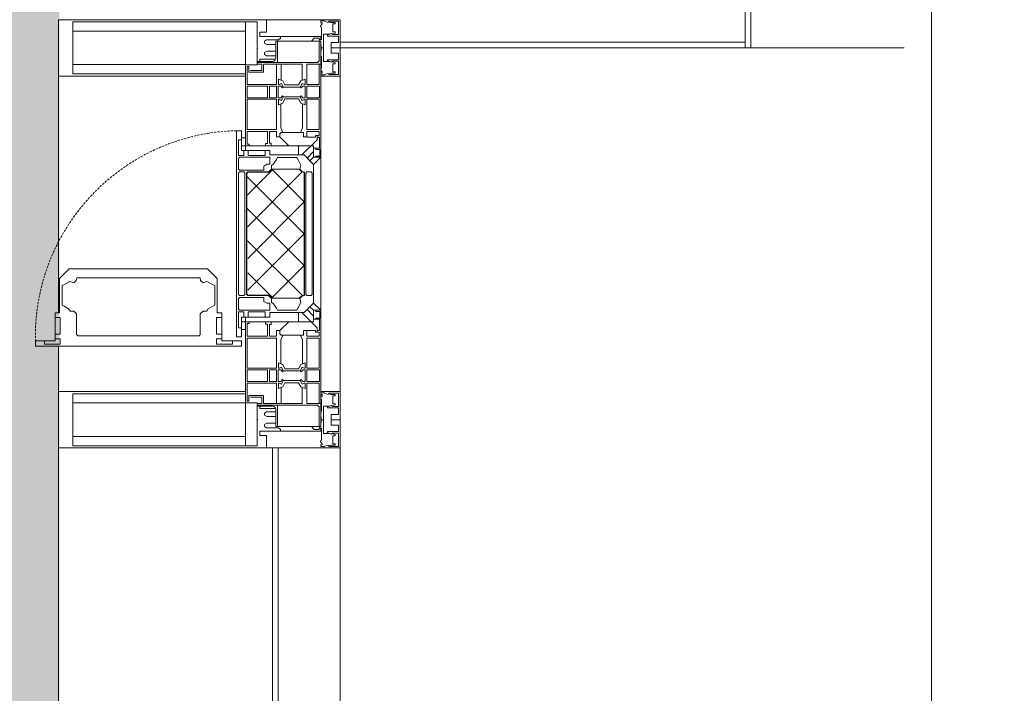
# Model space of a CAD drawing. Header units: millimetres. Extents: x -542966 to 178656, y -69521 to 267189.
# Tile 284 of 388: x -154837 to -153963, y 235089 to 235686. Entities that reach past the tile are written whole.
import ezdxf
from ezdxf import colors
from ezdxf.entities.mleader import LeaderData, LeaderLine
from ezdxf.math import Vec2, Vec3

# ---------------------------------------------------------------- set-up
doc = ezdxf.new("R2010")
doc.units = ezdxf.units.MM
doc.linetypes.add('-D1-02х01', pattern=[3, 2, -1])
doc.linetypes.add('DASHDOT', pattern=[25.4, 12.7, -6.35, 0, -6.35])
for name, color, linetype, lineweight in [('_0', 7, 'Continuous', 13), ('A-COLS', 7, 'Continuous', 5), ('A-DETL-GENF', 7, 'Continuous', 5), ('A-GLAZ', 7, 'Continuous', 5), ('A-GLAZ-CURT', 8, 'Continuous', 5), ('A-GLAZ-CWMG', 8, 'Continuous', 5), ('dim_pot', 183, 'Continuous', 9), ('dim_razv', 93, 'DASHDOT', 9), ('Ограждение', 7, 'Continuous', 5), ('Поручни', 7, 'Continuous', 5)]:
    doc.layers.add(name, color=color, linetype=linetype, lineweight=lineweight)
doc.styles.add('In tre', font='isocpeur.ttf', dxfattribs={"width": 0.8, "oblique": 10})

# ---------------------------------------------------------------- blocks, each defined once
blk = doc.blocks.new('System Panel - A_PAN_Glass-4766046-50_AS_M_L19')
at = {"layer": 'A-GLAZ-CURT'}
for p, q in [((760, 0), (-760, 0)), ((-760, 0), (-760, -55)), ((-760, -55), (760, -55))]:
    blk.add_line(p, q, dxfattribs=at)
blk = doc.blocks.new('Rectangular Mullion - 50Wx250H-2623690-50_AS_M_L19')
at = {"layer": 'A-DETL-GENF'}
for p, q in [((-25, 84), (-25, 250)), ((-25, 250), (0, 250)), ((25, 250), (0, 250)), ((25, 65.25), (25, 250)), ((-23, 237.3), (0, 237.3)), ((-23, 237.3), (-23, 84)), ((-14.9, 83.95), (-14.9, 237.3)), ((23, 237.3), (0, 237.3)), ((14.9, 83.95), (14.9, 237.3)), ((23, 237.3), (23, 73.55)), ((0, 83.95), (-15, 83.95)), ((0, 83.95), (23, 83.95)), ((-0.5, 73.55), (-15, 73.55)), ((-10, 71.25), (-12, 71.25)), ((-10, 57.41), (-10, 71.25)), ((0.5, 73.55), (23, 73.55)), ((10, 71.25), (14, 71.25)), ((10, 53), (10, 71.25)), ((14, 71.25), (14, 65.25)), ((-7.04, 65.22), (-5.87, 67.25)), ((-7.04, 65.22), (-7.04, 57)), ((-4.13, 67.25), (-5.87, 67.25)), ((-4.13, 67.25), (-2.92, 65.06)), ((-2.92, 65.06), (-2.92, 57)), ((4.13, 67.25), (2.92, 65.06)), ((2.92, 65.06), (2.92, 57)), ((4.13, 67.25), (5.87, 67.25)), ((7.04, 65.22), (5.87, 67.25)), ((7.04, 65.22), (7.04, 54.66)), ((14, 65.25), (25, 65.25)), ((8.7, 53), (7.04, 54.66)), ((8.7, 53), (10, 53)), ((10, 53), (10, 17)), ((8.5, 22.99), (6, 25.49)), ((6, 18), (7.38, 18)), ((7.38, 18), (7.38, 16.6)), ((7.5, 18.46), (8.5, 18.46)), ((7.5, 17), (7.5, 18.46)), ((8.5, 18.46), (8.5, 22.99)), ((18.37, 16.6), (19, 17.65)), ((19, 17.65), (21.33, 16.02)), ((-23.85, 14.57), (-25, 14.23)), ((-25, 0), (-25, 14.23)), ((-23.85, 17), (-23.85, 14.57)), ((-22.52, 10.58), (-23.85, 14.57)), ((-22.52, 10.58), (-23.7, 9.89)), ((-23.7, 1.3), (-23.7, 9.89)), ((-23.23, 10.16), (-22.5, 7.97)), ((-22.32, 17), (-22.32, 16.02)), ((-22.32, 16.02), (-21.33, 16.02)), ((-19.92, 17), (-21.33, 16.02)), ((-7.38, 16.6), (-18.37, 16.6)), ((-12.7, 7.62), (-11.34, 11.4)), ((-12.2, 9.01), (-12.2, 14.8)), ((-12.2, 14.8), (0, 14.8)), ((-10.5, 11.23), (-11.26, 11.4)), ((-10.5, 1.5), (-10.5, 11.23)), ((-2.63, 16.83), (0, 16.83)), ((2.63, 16.83), (0, 16.83)), ((0, 14.8), (0, 16.83)), ((0, 14.8), (0, 16.83)), ((12.2, 14.8), (0, 14.8)), ((7.38, 16.6), (18.37, 16.6)), ((10, 17), (7.5, 17)), ((10.5, 11.23), (11.26, 11.4)), ((10.5, 1.5), (10.5, 11.23)), ((12.7, 7.62), (11.34, 11.4)), ((12.2, 9.01), (12.2, 14.8)), ((22.32, 16.02), (21.33, 16.02)), ((22.32, 17), (22.32, 16.02)), ((22.32, 17), (23.85, 17)), ((23.23, 10.16), (22.5, 7.97)), ((22.52, 10.58), (23.85, 14.57)), ((22.52, 10.58), (23.7, 9.89)), ((23.7, 1.3), (23.7, 9.89)), ((23.85, 17), (23.85, 14.57)), ((23.85, 14.57), (25, 14.23)), ((25, 0), (25, 14.23)), ((-23.7, 1.3), (-11.8, 1.3)), ((-22.5, 7.97), (-22.5, 4.5)), ((-21.3, 4.5), (-22.5, 4.5)), ((-21.3, 4.5), (-21.3, 6.5)), ((-21.3, 6.5), (-14.2, 6.5)), ((-14.2, 6.5), (-14.2, 4.5)), ((-13.17, 4.5), (-14.2, 4.5)), ((-13.17, 4.5), (-12.2, 7.21)), ((-12.7, 7.62), (-11.8, 6.89)), ((-11.8, 1.3), (-11.8, 6.89)), ((-4.8, 1.5), (-10.5, 1.5)), ((0, 8), (-4.8, 8)), ((-4.8, 1.5), (-4.8, 8)), ((0, 0), (0, 8)), ((0, 8), (4.8, 8)), ((0, 0), (0, 8)), ((4.8, 1.5), (4.8, 8)), ((4.8, 1.5), (10.5, 1.5)), ((12.7, 7.62), (11.8, 6.89)), ((11.8, 1.3), (11.8, 6.89)), ((23.7, 1.3), (11.8, 1.3)), ((13.17, 4.5), (12.2, 7.21)), ((13.17, 4.5), (14.2, 4.5)), ((21.3, 6.5), (14.2, 6.5)), ((14.2, 6.5), (14.2, 4.5)), ((21.3, 4.5), (21.3, 6.5)), ((21.3, 4.5), (22.5, 4.5)), ((22.5, 7.97), (22.5, 4.5)), ((-25, 0), (0, 0)), ((25, 0), (0, 0))]:
    blk.add_line(p, q, dxfattribs=at)
for centre, start, end in [((-0.5, 73.05), 360, 90), ((0.5, 73.05), 90, 180)]:
    blk.add_arc(centre, 0.5, start, end, dxfattribs=at)
blk = doc.blocks.new('Rectangular Mullion - R_StandardFrame_50Wx250H-4664070-50_AS_M_L19')
at = {"layer": 'A-GLAZ-CWMG', "lineweight": 9}
for p, q in [((-25, 84), (-25, 250)), ((-25, 250), (25, 250)), ((25, 250), (25, 0)), ((-25, 0), (-25, 17)), ((25, 0), (-25, 0))]:
    blk.add_line(p, q, dxfattribs=at)
blk = doc.blocks.new('A_PAN_Створка - 383мм-V32-50_AS_M_L19')
at = {"layer": 'A-GLAZ-CURT'}
h = blk.add_hatch(dxfattribs=at)
h.set_pattern_fill('FP_35', color=256, style=0, pattern_type=2)
h.set_pattern_definition([(135, (10110, -37700), (-14.142136, -14.142136), []), (225, (10110, -37700), (14.142136, -14.142136), [])])
h.paths.add_polyline_path([(57.23, -60.77), (57.23, -36.35), (54.95, -34.06), (54.55, -31.8), (-54.55, -31.8), (-54.95, -34.06), (-57.23, -36.35), (-57.23, -60.77), (-54.58, -63.42), (-53.65, -82.7), (54.58, -81.76), (54.58, -63.42)])
at = {"layer": 'A-DETL-GENF'}
for p, q in [((-69.95, -32.05), (-61.4, -23.5)), ((61.4, -23.5), (-61.4, -23.5)), ((-54.88, -25.81), (-53.88, -24.81)), ((-54.88, -29.55), (-54.88, -25.81)), ((-53.88, -24.81), (53.88, -24.81)), ((54.88, -25.81), (53.88, -24.81)), ((54.88, -29.55), (54.88, -25.81)), ((69.95, -32.05), (61.4, -23.5)), ((-69.95, -62.5), (-69.95, -32.05)), ((-65.69, -37.35), (-60.78, -34.74)), ((-60.78, -34.74), (-57.31, -35.87)), ((-55.2, -33.76), (-57.31, -35.87)), ((-54.95, -34.06), (-57.23, -36.35)), ((-55.2, -33.76), (-54.8, -31.5)), ((-54.55, -31.8), (-54.95, -34.06)), ((-53.88, -30.55), (-54.88, -29.55)), ((0, -31.5), (-54.8, -31.5)), ((54.55, -31.8), (-54.55, -31.8)), ((53.88, -30.55), (-53.88, -30.55)), ((0, -31.5), (54.8, -31.5)), ((53.88, -30.55), (54.88, -29.55)), ((54.95, -34.06), (54.55, -31.8)), ((55.2, -33.76), (54.8, -31.5)), ((57.23, -36.35), (54.95, -34.06)), ((55.2, -33.76), (57.31, -35.87)), ((60.78, -34.74), (57.31, -35.87)), ((65.69, -37.35), (60.78, -34.74)), ((69.95, -62.5), (69.95, -32.05)), ((-67.75, -38.31), (-65.69, -37.35)), ((-67.75, -55.69), (-67.75, -38.31)), ((-57.23, -36.35), (-57.23, -60.77)), ((57.23, -60.77), (57.23, -36.35)), ((67.75, -38.31), (65.69, -37.35)), ((67.75, -55.69), (67.75, -38.31)), ((-65.98, -56.51), (-67.75, -55.69)), ((-65.98, -56.51), (-62, -59.1)), ((-62, -59.1), (-60.68, -60.98)), ((-60.68, -60.98), (-57.45, -60.98)), ((-57.45, -60.98), (-54.88, -63.54)), ((-57.23, -60.77), (-54.58, -63.42)), ((54.58, -63.42), (57.23, -60.77)), ((57.45, -60.98), (54.88, -63.54)), ((60.68, -60.98), (57.45, -60.98)), ((62, -59.1), (60.68, -60.98)), ((65.98, -56.51), (62, -59.1)), ((65.98, -56.51), (67.75, -55.69)), ((-73.93, -62.5), (-69.95, -62.5)), ((-73.93, -87.5), (-73.93, -62.5)), ((-69.36, -66.53), (-73.93, -66.53)), ((-69.36, -81.5), (-69.36, -66.53)), ((-61.67, -62.49), (-67.89, -62.49)), ((-67.89, -62.49), (-67.89, -89.29)), ((-61.67, -64.91), (-61.67, -62.49)), ((-60.11, -67.72), (-61.67, -64.91)), ((-56.4, -67.72), (-60.11, -67.72)), ((-56.4, -89.36), (-56.4, -67.72)), ((-54.88, -63.54), (-54.88, -81.89)), ((-54.58, -63.42), (-54.58, -81.76)), ((54.58, -81.76), (54.58, -63.42)), ((54.88, -63.54), (54.88, -81.89)), ((56.4, -67.72), (60.11, -67.72)), ((56.4, -89.36), (56.4, -67.72)), ((60.11, -67.72), (61.67, -64.91)), ((61.67, -62.49), (67.89, -62.49)), ((61.67, -64.91), (61.67, -62.49)), ((67.89, -62.49), (67.89, -89.29)), ((69.36, -66.53), (73.93, -66.53)), ((69.36, -81.5), (69.36, -66.53)), ((73.93, -62.5), (69.95, -62.5)), ((73.93, -87.5), (73.93, -62.5)), ((-73.93, -81.5), (-69.36, -81.5)), ((-69.36, -85.51), (-73.93, -85.51)), ((-69.36, -90.31), (-69.36, -85.51)), ((-54.88, -81.89), (-53.77, -83)), ((-54.88, -85.56), (-53.88, -84.56)), ((-54.88, -89.3), (-54.88, -85.56)), ((-54.58, -81.76), (-53.65, -82.7)), ((-53.88, -84.56), (53.88, -84.56)), ((53.77, -83), (-53.77, -83)), ((-53.65, -82.7), (53.65, -82.7)), ((53.65, -82.7), (54.58, -81.76)), ((54.88, -81.89), (53.77, -83)), ((54.88, -85.56), (53.88, -84.56)), ((54.88, -89.3), (54.88, -85.56)), ((73.93, -81.5), (69.36, -81.5)), ((69.36, -85.51), (73.93, -85.51)), ((69.36, -90.31), (69.36, -85.51)), ((-91.5, -87.5), (-73.93, -87.5)), ((-91.5, -92), (-91.5, -87.5)), ((-91.5, -92), (91.5, -92)), ((-83.35, -90.31), (-83.35, -87.5)), ((-83.35, -90.31), (-69.36, -90.31)), ((-67.89, -89.29), (-66.87, -90.31)), ((-66.87, -90.31), (-57.35, -90.31)), ((-57.35, -90.31), (-56.4, -89.36)), ((-53.88, -90.3), (-54.88, -89.3)), ((53.88, -90.3), (-53.88, -90.3)), ((53.88, -90.3), (54.88, -89.3)), ((57.35, -90.31), (56.4, -89.36)), ((66.87, -90.31), (57.35, -90.31)), ((67.89, -89.29), (66.87, -90.31)), ((83.35, -90.31), (69.36, -90.31)), ((91.5, -87.5), (73.93, -87.5)), ((83.35, -90.31), (83.35, -87.5)), ((91.5, -92), (91.5, -87.5))]:
    blk.add_line(p, q, dxfattribs=at)
at = {"layer": 'A-DETL-GENF', "color": 9, "true_color": 0xc8c8c8}
for p, q in [((95.1, -87.5), (95.1, -105.07)), ((99.6, -87.5), (95.1, -87.5)), ((97.91, -95.65), (95.1, -95.65)), ((97.91, -95.65), (97.91, -109.64)), ((99.6, -270.5), (99.6, -87.5)), ((39.65, -109.05), (31.1, -117.6)), ((70.1, -109.05), (39.65, -109.05)), ((44.95, -113.31), (42.34, -118.22)), ((45.91, -111.25), (44.95, -113.31)), ((63.29, -111.25), (45.91, -111.25)), ((64.11, -113.02), (63.29, -111.25)), ((64.11, -113.02), (66.7, -117)), ((70.1, -105.07), (70.1, -109.05)), ((95.1, -105.07), (70.1, -105.07)), ((74.13, -109.64), (74.13, -105.07)), ((89.1, -109.64), (74.13, -109.64)), ((89.1, -105.07), (89.1, -109.64)), ((93.11, -109.64), (93.11, -105.07)), ((97.91, -109.64), (93.11, -109.64)), ((31.1, -117.6), (31.1, -240.4)), ((41.36, -123.8), (43.47, -121.69)), ((42.34, -118.22), (43.47, -121.69)), ((66.7, -117), (68.58, -118.32)), ((68.58, -118.32), (68.58, -121.55)), ((68.58, -121.55), (71.14, -124.12)), ((41.36, -123.8), (39.1, -124.2)), ((39.1, -179), (39.1, -124.2)), ((71.14, -124.12), (89.49, -124.12)), ((89.49, -124.12), (90.6, -125.23)), ((90.6, -125.23), (90.6, -232.77)), ((39.1, -179), (39.1, -233.8)), ((41.36, -234.2), (39.1, -233.8)), ((41.36, -234.2), (43.47, -236.31)), ((68.58, -236.45), (71.14, -233.88)), ((71.14, -233.88), (89.49, -233.88)), ((89.49, -233.88), (90.6, -232.77)), ((39.65, -248.95), (31.1, -240.4)), ((42.34, -239.78), (43.47, -236.31)), ((44.95, -244.69), (42.34, -239.78)), ((45.91, -246.75), (44.95, -244.69)), ((64.11, -244.98), (66.7, -241)), ((66.7, -241), (68.58, -239.68)), ((68.58, -239.68), (68.58, -236.45)), ((70.1, -248.95), (39.65, -248.95)), ((63.29, -246.75), (45.91, -246.75)), ((64.11, -244.98), (63.29, -246.75)), ((70.1, -252.93), (70.1, -248.95)), ((95.1, -252.93), (70.1, -252.93)), ((74.13, -248.36), (74.13, -252.93)), ((89.1, -248.36), (74.13, -248.36)), ((89.1, -252.93), (89.1, -248.36)), ((93.11, -248.36), (93.11, -252.93)), ((97.91, -248.36), (93.11, -248.36)), ((95.1, -270.5), (95.1, -252.93)), ((97.91, -262.35), (97.91, -248.36)), ((97.91, -262.35), (95.1, -262.35)), ((99.6, -270.5), (95.1, -270.5))]:
    blk.add_line(p, q, dxfattribs=at)
at = {"layer": 'A-GLAZ'}
for p, q in [((-67.9, -17), (-171, -17)), ((-171, -17), (-171, -57)), ((-150.5, -17), (-150.5, -29.4)), ((67.9, -17), (-67.9, -17)), ((-61.4, -23.5), (-67.9, -17)), ((-67.9, -17), (-67.9, -23.5)), ((-67.9, -17), (67.9, -17)), ((67.9, -17), (61.4, -23.5)), ((67.9, -23.5), (67.9, -17)), ((171, -17), (67.9, -17)), ((150.5, -17), (150.5, -29.4)), ((171, -57), (171, -17)), ((-171, -18.5), (-153.5, -18.5)), ((-153.5, -18.5), (-152, -20)), ((-152, -20), (-152, -73.5)), ((-132.44, -18.57), (-150.5, -18.57)), ((-132.44, -29.4), (-132.44, -18.57)), ((-131, -18.2), (-131, -29.49)), ((-120.79, -18.2), (-131, -18.2)), ((-120.79, -18.2), (-120.79, -29.49)), ((-119.34, -18.57), (-92.48, -18.57)), ((-119.34, -29.4), (-119.34, -18.57)), ((-92.48, -18.57), (-92.48, -29.4)), ((-90.84, -18.53), (-90.84, -29.4)), ((-87.35, -18.53), (-90.84, -18.53)), ((-87.35, -20.4), (-87.35, -18.53)), ((-87.35, -20.4), (-87.35, -21.9)), ((-84.81, -20.4), (-87.35, -20.4)), ((-87.35, -21.9), (-85.9, -21.9)), ((-85.9, -18.2), (-85.9, -20.4)), ((-75.87, -18.2), (-85.9, -18.2)), ((-85.9, -21.9), (-85.9, -29.41)), ((-83.4, -20.4), (-84.81, -20.4)), ((-69.95, -33.85), (-83.4, -20.4)), ((-78, -84), (-78, -23.5)), ((-78, -23.5), (-67.9, -23.5)), ((-75.87, -21.54), (-75.87, -18.2)), ((-75.87, -21.54), (-75.87, -23.5)), ((-74.92, -21.54), (-75.87, -21.54)), ((-75.87, -23.5), (-73, -23.5)), ((-74.92, -17.91), (-74.92, -21.54)), ((-68.91, -17.91), (-74.92, -17.91)), ((-67.2, -29.3), (-73, -23.5)), ((-61.4, -23.5), (-69.95, -32.05)), ((-68.91, -21.5), (-68.91, -17.91)), ((-67.9, -21.5), (-68.91, -21.5)), ((-67.9, -21.5), (-67.9, -23.5)), ((-67.9, -23.5), (-64.65, -26.75)), ((-67.9, -23.5), (-64.65, -26.75)), ((-64.65, -26.75), (-61.4, -23.5)), ((61.4, -23.5), (-61.4, -23.5)), ((69.95, -32.05), (61.4, -23.5)), ((61.4, -23.5), (64.65, -26.75)), ((67.9, -23.5), (64.65, -26.75)), ((64.65, -26.75), (67.9, -23.5)), ((67.2, -29.3), (73, -23.5)), ((67.9, -21.5), (67.9, -23.5)), ((67.9, -21.5), (68.91, -21.5)), ((67.9, -23.5), (78, -23.5)), ((68.91, -17.91), (74.92, -17.91)), ((68.91, -21.5), (68.91, -17.91)), ((69.95, -33.85), (83.4, -20.4)), ((75.87, -23.5), (73, -23.5)), ((74.92, -17.91), (74.92, -21.54)), ((74.92, -21.54), (75.87, -21.54)), ((75.87, -18.2), (85.9, -18.2)), ((75.87, -21.54), (75.87, -18.2)), ((75.87, -21.54), (75.87, -23.5)), ((78, -23.5), (78, -84)), ((83.4, -20.4), (84.81, -20.4)), ((84.81, -20.4), (87.35, -20.4)), ((85.9, -18.2), (85.9, -20.4)), ((85.9, -21.9), (85.9, -29.41)), ((87.35, -21.9), (85.9, -21.9)), ((87.35, -18.53), (90.84, -18.53)), ((87.35, -20.4), (87.35, -18.53)), ((87.35, -20.4), (87.35, -21.9)), ((90.84, -18.53), (90.84, -29.4)), ((92.48, -18.57), (92.48, -29.4)), ((119.34, -18.57), (92.48, -18.57)), ((119.34, -29.4), (119.34, -18.57)), ((120.79, -18.2), (120.79, -29.49)), ((120.79, -18.2), (131, -18.2)), ((131, -18.2), (131, -29.49)), ((132.44, -18.57), (150.5, -18.57)), ((132.44, -29.4), (132.44, -18.57)), ((153.5, -18.5), (152, -20)), ((152, -20), (152, -73.5)), ((171, -18.5), (153.5, -18.5)), ((-150.5, -29.4), (-132.44, -29.4)), ((-150.5, -33.63), (-150.5, -68)), ((-136.31, -33.63), (-150.5, -33.63)), ((-137.22, -30.99), (-135.85, -34.97)), ((-132.49, -30.99), (-137.22, -30.99)), ((-132.49, -31.93), (-133.36, -33.73)), ((-133.36, -33.73), (-130.12, -35.31)), ((-132.49, -31.93), (-132.49, -30.99)), ((-131, -29.49), (-120.79, -29.49)), ((-131, -30.92), (-131, -33.02)), ((-120.79, -30.92), (-131, -30.92)), ((-129.41, -34.61), (-131, -33.02)), ((-130.12, -35.31), (-129.41, -34.61)), ((-122.38, -34.61), (-120.79, -33.02)), ((-121.67, -35.31), (-122.38, -34.61)), ((-118.42, -33.73), (-121.67, -35.31)), ((-120.79, -30.92), (-120.79, -33.02)), ((-92.48, -29.4), (-119.34, -29.4)), ((-119.3, -30.99), (-114.57, -30.99)), ((-119.3, -31.93), (-119.3, -30.99)), ((-119.3, -31.93), (-118.42, -33.73)), ((-114.57, -30.99), (-115.94, -34.97)), ((-94.09, -33.48), (-115.43, -33.48)), ((-89.9, -35.09), (-94.09, -33.48)), ((-90.84, -29.4), (-85.92, -29.4)), ((-89.9, -32.46), (-89.9, -35.09)), ((-85.92, -32.46), (-89.9, -32.46)), ((-85.92, -29.4), (-85.92, -32.46)), ((-69.95, -32.05), (-69.95, -62.5)), ((-69.95, -36.82), (-69.95, -33.85)), ((-64.65, -26.75), (-67.2, -29.3)), ((64.65, -26.75), (67.2, -29.3)), ((69.95, -62.5), (69.95, -32.05)), ((69.95, -36.82), (69.95, -33.85)), ((85.92, -29.4), (85.92, -32.46)), ((90.84, -29.4), (85.92, -29.4)), ((85.92, -32.46), (89.9, -32.46)), ((89.9, -32.46), (89.9, -35.09)), ((89.9, -35.09), (94.09, -33.48)), ((92.48, -29.4), (119.34, -29.4)), ((94.09, -33.48), (115.43, -33.48)), ((114.57, -30.99), (115.94, -34.97)), ((119.3, -30.99), (114.57, -30.99)), ((119.3, -31.93), (118.42, -33.73)), ((118.42, -33.73), (121.67, -35.31)), ((119.3, -31.93), (119.3, -30.99)), ((131, -29.49), (120.79, -29.49)), ((120.79, -30.92), (120.79, -33.02)), ((120.79, -30.92), (131, -30.92)), ((122.38, -34.61), (120.79, -33.02)), ((121.67, -35.31), (122.38, -34.61)), ((129.41, -34.61), (131, -33.02)), ((130.12, -35.31), (129.41, -34.61)), ((133.36, -33.73), (130.12, -35.31)), ((131, -30.92), (131, -33.02)), ((150.5, -29.4), (132.44, -29.4)), ((132.49, -30.99), (137.22, -30.99)), ((132.49, -31.93), (132.49, -30.99)), ((132.49, -31.93), (133.36, -33.73)), ((137.22, -30.99), (135.85, -34.97)), ((136.31, -33.63), (150.5, -33.63)), ((150.5, -33.63), (150.5, -68)), ((-132.12, -36.79), (-135.85, -34.97)), ((-132.12, -48.97), (-132.12, -36.79)), ((-130.12, -35.31), (-130.12, -50.44)), ((-121.67, -35.31), (-121.67, -50.44)), ((-119.67, -36.79), (-115.94, -34.97)), ((-119.67, -48.97), (-119.67, -36.79)), ((-89.9, -35.09), (-89.9, -50.89)), ((-78, -36.82), (-69.95, -36.82)), ((-78, -45.6), (-78, -36.82)), ((78, -36.82), (69.95, -36.82)), ((78, -45.6), (78, -36.82)), ((89.9, -35.09), (89.9, -50.89)), ((119.67, -36.79), (115.94, -34.97)), ((119.67, -48.97), (119.67, -36.79)), ((121.67, -35.31), (121.67, -50.44)), ((130.12, -35.31), (130.12, -50.44)), ((132.12, -36.79), (135.85, -34.97)), ((132.12, -48.97), (132.12, -36.79)), ((-136.39, -52.35), (-150.5, -52.35)), ((-137.22, -54.76), (-135.85, -50.79)), ((-132.12, -48.97), (-135.85, -50.79)), ((-133.36, -52.03), (-130.12, -50.44)), ((-132.49, -53.83), (-133.36, -52.03)), ((-129.41, -51.15), (-131, -52.74)), ((-130.12, -50.44), (-129.41, -51.15)), ((-121.67, -50.44), (-122.38, -51.15)), ((-122.38, -51.15), (-120.79, -52.74)), ((-118.42, -52.03), (-121.67, -50.44)), ((-119.67, -48.97), (-115.94, -50.79)), ((-119.3, -53.83), (-118.42, -52.03)), ((-114.57, -54.76), (-115.94, -50.79)), ((-89.9, -50.89), (-94.09, -52.5)), ((-89.9, -52.23), (-89.9, -50.89)), ((-89.9, -52.23), (-88.61, -53.52)), ((-85.92, -53.52), (-78, -45.6)), ((85.92, -53.52), (78, -45.6)), ((89.9, -52.23), (88.61, -53.52)), ((89.9, -50.89), (94.09, -52.5)), ((89.9, -52.23), (89.9, -50.89)), ((114.57, -54.76), (115.94, -50.79)), ((119.67, -48.97), (115.94, -50.79)), ((118.42, -52.03), (121.67, -50.44)), ((119.3, -53.83), (118.42, -52.03)), ((122.38, -51.15), (120.79, -52.74)), ((121.67, -50.44), (122.38, -51.15)), ((130.12, -50.44), (129.41, -51.15)), ((129.41, -51.15), (131, -52.74)), ((133.36, -52.03), (130.12, -50.44)), ((132.12, -48.97), (135.85, -50.79)), ((132.49, -53.83), (133.36, -52.03)), ((137.22, -54.76), (135.85, -50.79)), ((136.39, -52.35), (150.5, -52.35)), ((-171, -55.5), (-152, -55.5)), ((-171, -57), (-156, -57)), ((-153, -60), (-153, -73.5)), ((-150.5, -56.58), (-132.44, -56.58)), ((-132.49, -54.76), (-137.22, -54.76)), ((-132.49, -53.83), (-132.49, -54.76)), ((-132.44, -56.58), (-132.44, -82.5)), ((-131, -55.05), (-131, -52.74)), ((-120.79, -55.05), (-131, -55.05)), ((-131, -56.49), (-131, -62.63)), ((-131, -56.49), (-120.8, -56.49)), ((-120.8, -56.49), (-120.8, -62.63)), ((-120.79, -55.05), (-120.79, -52.74)), ((-119.34, -56.58), (-119.34, -82.5)), ((-92.48, -56.58), (-119.34, -56.58)), ((-119.3, -53.83), (-119.3, -54.76)), ((-119.3, -54.76), (-114.57, -54.76)), ((-94.09, -52.5), (-115.35, -52.5)), ((-92.48, -56.58), (-92.48, -82.5)), ((-90.84, -56.58), (-85.92, -56.58)), ((-90.84, -62.69), (-90.84, -56.58)), ((-85.92, -53.52), (-88.61, -53.52)), ((-85.92, -56.58), (-85.92, -53.52)), ((-80.41, -61.1), (-80.41, -62.69)), ((-78, -61.1), (-80.41, -61.1)), ((-78, -66.1), (-78, -61.1)), ((78, -61.1), (80.41, -61.1)), ((78, -66.1), (78, -61.1)), ((80.41, -61.1), (80.41, -62.69)), ((85.92, -53.52), (88.61, -53.52)), ((85.92, -56.58), (85.92, -53.52)), ((90.84, -56.58), (85.92, -56.58)), ((90.84, -62.69), (90.84, -56.58)), ((92.48, -56.58), (119.34, -56.58)), ((92.48, -56.58), (92.48, -82.5)), ((94.09, -52.5), (115.35, -52.5)), ((119.3, -54.76), (114.57, -54.76)), ((119.3, -53.83), (119.3, -54.76)), ((119.34, -56.58), (119.34, -82.5)), ((120.79, -55.05), (120.79, -52.74)), ((120.79, -55.05), (131, -55.05)), ((120.8, -56.49), (120.8, -62.63)), ((131, -56.49), (120.8, -56.49)), ((131, -55.05), (131, -52.74)), ((131, -56.49), (131, -62.63)), ((150.5, -56.58), (132.44, -56.58)), ((132.44, -56.58), (132.44, -82.5)), ((132.49, -53.83), (132.49, -54.76)), ((132.49, -54.76), (137.22, -54.76)), ((171, -55.5), (152, -55.5)), ((153, -73.5), (153, -60)), ((156, -57), (171, -57)), ((-150.5, -68), (-143.5, -68)), ((-150.5, -69.5), (-150.5, -73.5)), ((-145, -69.5), (-150.5, -69.5)), ((-145, -69.5), (-145, -79.5)), ((-143.5, -68), (-143.5, -81)), ((-120.8, -62.63), (-131, -62.63)), ((-131, -64.59), (-120.8, -64.59)), ((-131, -82.5), (-131, -64.59)), ((-120.8, -82.5), (-120.8, -64.59)), ((-80.41, -62.69), (-90.84, -62.69)), ((-90.82, -64.59), (-90.82, -82.5)), ((-80.09, -64.59), (-90.82, -64.59)), ((-80.09, -66.1), (-80.09, -64.59)), ((-78, -66.1), (-80.09, -66.1)), ((-69.95, -62.5), (-73.93, -62.5)), ((-73.93, -62.5), (-73.93, -87.5)), ((73.93, -62.5), (69.95, -62.5)), ((73.93, -87.5), (73.93, -62.5)), ((78, -66.1), (80.09, -66.1)), ((80.09, -64.59), (90.82, -64.59)), ((80.09, -66.1), (80.09, -64.59)), ((80.41, -62.69), (90.84, -62.69)), ((90.82, -64.59), (90.82, -82.5)), ((120.8, -62.63), (131, -62.63)), ((120.8, -82.5), (120.8, -64.59)), ((131, -64.59), (120.8, -64.59)), ((131, -82.5), (131, -64.59)), ((143.5, -68), (143.5, -81)), ((150.5, -68), (143.5, -68)), ((145, -69.5), (150.5, -69.5)), ((145, -69.5), (145, -79.5)), ((150.5, -69.5), (150.5, -73.5)), ((-153, -73.5), (-150, -73.5)), ((-150, -73.5), (-150, -84)), ((150, -84), (150, -73.5)), ((150, -73.5), (153, -73.5)), ((-150, -84), (-78, -84)), ((-148.5, -81), (-148.5, -82.5)), ((-143.5, -81), (-148.5, -81)), ((-148.5, -82.5), (-132.44, -82.5)), ((-131, -82.5), (-120.8, -82.5)), ((-119.34, -82.5), (-92.48, -82.5)), ((-90.82, -82.5), (-79.54, -82.5)), ((-78, -84), (-85.04, -84)), ((-85.04, -84), (-85.04, -87.5)), ((-79.54, -80.62), (-78, -80.62)), ((-79.54, -82.5), (-79.54, -80.62)), ((-78, -87.5), (-78, -84)), ((-78, -84), (-73.93, -84)), ((73.93, -84), (78, -84)), ((79.54, -80.62), (78, -80.62)), ((78, -87.5), (78, -84)), ((78, -84), (85.04, -84)), ((78, -84), (150, -84)), ((79.54, -82.5), (79.54, -80.62)), ((90.82, -82.5), (79.54, -82.5)), ((85.04, -84), (85.04, -87.5)), ((119.34, -82.5), (92.48, -82.5)), ((131, -82.5), (120.8, -82.5)), ((148.5, -82.5), (132.44, -82.5)), ((143.5, -81), (148.5, -81)), ((148.5, -81), (148.5, -82.5)), ((-73.93, -87.5), (-91.5, -87.5)), ((-91.5, -87.5), (-91.5, -92)), ((-91.5, -92), (91.5, -92)), ((-85.04, -87.5), (-78, -87.5)), ((91.5, -87.5), (73.93, -87.5)), ((85.04, -87.5), (78, -87.5)), ((91.5, -92), (91.5, -87.5))]:
    blk.add_line(p, q, dxfattribs=at)
for centre, start, end in [((-156, -60), 0, 90), ((156, -60), 90, 180)]:
    blk.add_arc(centre, 3, start, end, dxfattribs=at)
at = {"layer": 'A-GLAZ', "linetype": '-D1-02х01'}
blk.add_arc((91.44, -87.5), 183, 181.40905, 271.14454, dxfattribs=at)
blk = doc.blocks.new('Rectangular Mullion - R_StandardFrame_50Wx250H-3323618-50_AS_M_L19')
at = {"layer": 'A-GLAZ-CWMG'}
for p, q in [((37450, 1250), (37450, 1039.9)), ((37700, 1250), (37700, 970)), ((37450, 1010.4), (37450, 970))]:
    blk.add_line(p, q, dxfattribs=at)
blk = doc.blocks.new('Rectangular Mullion - R_InvisibleFrame_50Wx250H-3508448-50_AS_M_L19')
at = {"layer": 'A-GLAZ-CWMG'}
for p, q in [((-690, 25250), (-690, 26770)), ((-500, 25250), (-500, 26770))]:
    blk.add_line(p, q, dxfattribs=at)
blk = doc.blocks.new('Ограждение - Ограждение-4621983-50_AS_M_L19')
at = {"layer": 'Поручни'}
blk.add_line((38275, -1325), (38275, 11350), dxfattribs=at)
blk = doc.blocks.new('Rectangular Mullion - 50Wx250H-V3-50_AS_M_L19')
at = {"layer": 'A-DETL-GENF'}
for p, q in [((-25, 65.25), (-25, 250)), ((-25, 250), (0, 250)), ((25, 250), (0, 250)), ((25, 84), (25, 250)), ((-23, 237.3), (0, 237.3)), ((-23, 237.3), (-23, 73.55)), ((-14.9, 83.95), (-14.9, 237.3)), ((23, 237.3), (0, 237.3)), ((14.9, 83.95), (14.9, 237.3)), ((23, 237.3), (23, 84)), ((0, 83.95), (-23, 83.95)), ((0, 83.95), (15, 83.95)), ((-0.5, 73.55), (-23, 73.55)), ((-14, 71.25), (-14, 65.25)), ((-10, 71.25), (-14, 71.25)), ((-10, 53), (-10, 71.25)), ((0.5, 73.55), (15, 73.55)), ((10, 71.25), (12, 71.25)), ((10, 57.41), (10, 71.25)), ((-14, 65.25), (-25, 65.25)), ((-7.04, 65.22), (-5.87, 67.25)), ((-7.04, 65.22), (-7.04, 54.66)), ((-4.13, 67.25), (-5.87, 67.25)), ((-4.13, 67.25), (-2.92, 65.06)), ((-2.92, 65.06), (-2.92, 57)), ((4.13, 67.25), (2.92, 65.06)), ((2.92, 65.06), (2.92, 57)), ((4.13, 67.25), (5.87, 67.25)), ((7.04, 65.22), (5.87, 67.25)), ((7.04, 65.22), (7.04, 57)), ((-8.7, 53), (-10, 53)), ((-10, 53), (-10, 17)), ((-8.7, 53), (-7.04, 54.66)), ((-19, 17.65), (-21.33, 16.02)), ((-18.37, 16.6), (-19, 17.65)), ((-8.5, 22.99), (-6, 25.49)), ((-8.5, 18.46), (-8.5, 22.99)), ((-7.5, 18.46), (-8.5, 18.46)), ((-7.5, 17), (-7.5, 18.46)), ((-7.38, 18), (-7.38, 16.6)), ((-6, 18), (-7.38, 18)), ((-23.85, 14.57), (-25, 14.23)), ((-25, 0), (-25, 14.23)), ((-22.32, 17), (-23.85, 17)), ((-23.85, 17), (-23.85, 14.57)), ((-22.52, 10.58), (-23.85, 14.57)), ((-22.52, 10.58), (-23.7, 9.89)), ((-23.7, 1.3), (-23.7, 9.89)), ((-23.23, 10.16), (-22.5, 7.97)), ((-22.32, 17), (-22.32, 16.02)), ((-22.32, 16.02), (-21.33, 16.02)), ((-7.38, 16.6), (-18.37, 16.6)), ((-12.7, 7.62), (-11.34, 11.4)), ((-12.2, 9.01), (-12.2, 14.8)), ((-12.2, 14.8), (0, 14.8)), ((-10.5, 11.23), (-11.26, 11.4)), ((-10.5, 1.5), (-10.5, 11.23)), ((-10, 17), (-7.5, 17)), ((-2.63, 16.83), (0, 16.83)), ((2.63, 16.83), (0, 16.83)), ((0, 14.8), (0, 16.83)), ((0, 14.8), (0, 16.83)), ((12.2, 14.8), (0, 14.8)), ((7.38, 16.6), (18.37, 16.6)), ((10.5, 11.23), (11.26, 11.4)), ((10.5, 1.5), (10.5, 11.23)), ((12.7, 7.62), (11.34, 11.4)), ((12.2, 9.01), (12.2, 14.8)), ((19.92, 17), (21.33, 16.02)), ((22.32, 16.02), (21.33, 16.02)), ((22.32, 17), (22.32, 16.02)), ((23.23, 10.16), (22.5, 7.97)), ((22.52, 10.58), (23.85, 14.57)), ((22.52, 10.58), (23.7, 9.89)), ((23.7, 1.3), (23.7, 9.89)), ((23.85, 17), (23.85, 14.57)), ((23.85, 14.57), (25, 14.23)), ((25, 0), (25, 14.23)), ((-23.7, 1.3), (-11.8, 1.3)), ((-22.5, 7.97), (-22.5, 4.5)), ((-21.3, 4.5), (-22.5, 4.5)), ((-21.3, 4.5), (-21.3, 6.5)), ((-21.3, 6.5), (-14.2, 6.5)), ((-14.2, 6.5), (-14.2, 4.5)), ((-13.17, 4.5), (-14.2, 4.5)), ((-13.17, 4.5), (-12.2, 7.21)), ((-12.7, 7.62), (-11.8, 6.89)), ((-11.8, 1.3), (-11.8, 6.89)), ((-4.8, 1.5), (-10.5, 1.5)), ((0, 8), (-4.8, 8)), ((-4.8, 1.5), (-4.8, 8)), ((0, 0), (0, 8)), ((0, 8), (4.8, 8)), ((0, 0), (0, 8)), ((4.8, 1.5), (4.8, 8)), ((4.8, 1.5), (10.5, 1.5)), ((12.7, 7.62), (11.8, 6.89)), ((11.8, 1.3), (11.8, 6.89)), ((23.7, 1.3), (11.8, 1.3)), ((13.17, 4.5), (12.2, 7.21)), ((13.17, 4.5), (14.2, 4.5)), ((21.3, 6.5), (14.2, 6.5)), ((14.2, 6.5), (14.2, 4.5)), ((21.3, 4.5), (21.3, 6.5)), ((21.3, 4.5), (22.5, 4.5)), ((22.5, 7.97), (22.5, 4.5)), ((-25, 0), (0, 0)), ((25, 0), (0, 0))]:
    blk.add_line(p, q, dxfattribs=at)
for centre, start, end in [((-0.5, 73.05), 360, 90), ((0.5, 73.05), 90, 180)]:
    blk.add_arc(centre, 0.5, start, end, dxfattribs=at)
blk = doc.blocks.new('Rectangular Mullion - R_StandardFrame_50Wx250H-4665291-50_AS_M_L19')
at = {"layer": 'A-GLAZ-CWMG', "lineweight": 9}
for p, q in [((0, 250), (-50, 250)), ((-50, 250), (-50, 84)), ((0, 0), (0, 250)), ((-50, 17), (-50, 0)), ((-50, 0), (0, 0))]:
    blk.add_line(p, q, dxfattribs=at)
blk = doc.blocks.new('RST_AR_KMN_R22_B3_FCD_rvt-1-50_AS_M_L19')
at = {"layer": 'A-COLS', "lineweight": 18}
for p, q in [((38059.61, 11400), (38059.61, 10275)), ((38064.64, 10275), (38064.64, 11400)), ((38059.61, 10280), (37700, 10280)), ((37700, 10280), (37700, 10275)), ((38059.61, 10275), (38059.61, 10280)), ((37700, 10275), (38059.61, 10275)), ((38059.61, 10275), (38064.64, 10275))]:
    blk.add_line(p, q, dxfattribs=at)
at = {"layer": 'A-COLS'}
blk.add_line((38200.55, 10275), (38064.64, 10275), dxfattribs=at)
at = {"layer": 'A-GLAZ-CURT', "lineweight": 5, "rotation": 270}
for name, p in [('A_PAN_Створка - 383мм-V32-50_AS_M_L19', (37700, 10110)), ('System Panel - A_PAN_Glass-4766046-50_AS_M_L19', (37700, 9160))]:
    blk.add_blockref(name, p, dxfattribs=at)
at = {"layer": 'A-GLAZ-CWMG', "lineweight": 5, "extrusion": (0, 0, -1), "rotation": 270}
for name, p in [('Rectangular Mullion - 50Wx250H-V3-50_AS_M_L19', (-37700, 10275)), ('Rectangular Mullion - 50Wx250H-2623690-50_AS_M_L19', (-37700, 9945)), ('Rectangular Mullion - R_StandardFrame_50Wx250H-4664070-50_AS_M_L19', (-37700, 9945))]:
    blk.add_blockref(name, p, dxfattribs=at)
at = {"layer": 'A-GLAZ-CWMG', "lineweight": 5}
for name, p, rotation in [('Rectangular Mullion - R_StandardFrame_50Wx250H-4665291-50_AS_M_L19', (37700, 10300), 90.00000000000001), ('Rectangular Mullion - R_InvisibleFrame_50Wx250H-3508448-50_AS_M_L19', (36950, 35170), 180)]:
    blk.add_blockref(name, p, dxfattribs=dict(at, rotation=rotation))
blk.add_blockref('Rectangular Mullion - R_StandardFrame_50Wx250H-3323618-50_AS_M_L19', (0, 9000), dxfattribs=at)
at = {"layer": 'Ограждение', "lineweight": 5}
blk.add_blockref('Ограждение - Ограждение-4621983-50_AS_M_L19', (-50, 50), dxfattribs=at)

msp = doc.modelspace()

# ---------------------------------------------------------------- hatches: boundary and pattern name
at = {"layer": '_0', "transparency": 33554534}
h = msp.add_hatch(color=252, dxfattribs=at)
h.dxf.hatch_style = 1
h.paths.add_polyline_path([(-154802.13, 224885.65), (-192753.73, 224885.65), (-192753.73, 254837.25), (-154802.13, 254837.25)])
h.paths.add_polyline_path([(-186502.93, 232136.45), (-186502.93, 235386.45), (-183902.93, 235386.45), (-183902.93, 239436.45), (-179002.93, 239436.45), (-179002.93, 237936.45), (-177402.93, 237936.45), (-177402.93, 244336.45), (-185852.93, 244336.45), (-185852.93, 246136.45), (-186852.93, 246136.45), (-186852.93, 248136.45), (-182952.93, 248136.45), (-182952.93, 246386.45), (-163952.93, 246386.45), (-163952.93, 248136.45), (-160672.93, 248136.45), (-160672.93, 246136.45), (-161752.93, 246136.45), (-161752.93, 244336.45), (-169802.93, 244336.45), (-169802.93, 235386.45), (-161802.9, 235386.45), (-161802.93, 234986.45), (-161302.93, 234986.45), (-161302.93, 232136.45), (-163402.93, 232136.45), (-163402.93, 233336.45), (-183902.93, 233336.45), (-183902.93, 232136.45)], flags=16)

# ---------------------------------------------------------------- block references
at = {"lineweight": 5}
msp.add_blockref('RST_AR_KMN_R22_B3_FCD_rvt-1-50_AS_M_L19', (-192252.93, 225386.45), dxfattribs=at)

# ---------------------------------------------------------------- next in the draw order: leaders
at = {"layer": 'dim_pot', "color": 0, "linetype": 'ByBlock'}
ml = msp.add_multileader_mtext('Standard', dxfattribs=at)
ml.set_content('Подвесной потолок ГКЛ', style='In tre')
ml.set_leader_properties()
ml.build(insert=Vec2(0, 0))
ml.multileader.update_dxf_attribs({"text_left_attachment_type": 6, "text_right_attachment_type": 6, "dogleg_length": 1, "arrow_head_size": 0, "scale": 50})
ctx = ml.context
ctx.base_point, ctx.scale, ctx.char_height, ctx.arrow_head_size, ctx.landing_gap_size, ctx.plane_origin = Vec3(-108782.3, 232012.12), 50, 200, 0, 4.5, Vec3(-117721.07, 236852.05)
ctx.left_attachment, ctx.right_attachment, ctx.text_align_type = 6, 6, 2
notes = []
notes.append((ctx, [(0, (1, 1, 0), (-108832.3, 232012.12), (1, 0), 50, [(1, [(-109661.34, 235649.71)], 0, [])])]))
ctx.mtext.insert, ctx.mtext.width, ctx.mtext.defined_height, ctx.mtext.alignment, ctx.mtext.flow_direction = Vec3(-106390.54, 232252.12), 2609.3272, 696.61, 3, 5
ctx.mtext.has_bg_fill, ctx.mtext.bg_color, ctx.mtext.bg_scale_factor, ctx.mtext.bg_transparency, ctx.mtext.use_window_bg_color = 1, -1027028792, 1.5, 0, 1
for ctx, leaders in notes:
    for number, flags, end, landing, length, lines in leaders:
        leader = LeaderData()
        leader.index, (leader.has_last_leader_line, leader.has_dogleg_vector, leader.attachment_direction) = number, flags
        leader.last_leader_point, leader.dogleg_vector, leader.dogleg_length = Vec3(end), Vec3(landing), length
        for number, points, colour, breaks in lines:
            line = LeaderLine()
            line.index, line.vertices, line.color, line.breaks = number, Vec3.list(points), colors.encode_raw_color(colour), breaks
            leader.lines.append(line)
        ctx.leaders.append(leader)

# ---------------------------------------------------------------- next in the draw order: leaders
ml = msp.add_multileader_mtext('Standard', dxfattribs=at)
ml.set_content('Лючок 500х500 для обслуживания модулей управления клапанами, расположение уточнить по месту', style='In tre')
ml.set_leader_properties()
ml.build(insert=Vec2(0, 0))
ml.multileader.update_dxf_attribs({"text_left_attachment_type": 6, "text_right_attachment_type": 6, "dogleg_length": 1, "arrow_head_size": 0, "scale": 50})
ctx = ml.context
ctx.base_point, ctx.scale, ctx.char_height, ctx.arrow_head_size, ctx.landing_gap_size, ctx.plane_origin = Vec3(-115230.25, 231730.91), 50, 200, 0, 4.5, Vec3(-111865.22, 236848.32)
ctx.left_attachment, ctx.right_attachment, ctx.text_align_type = 6, 6, 2
notes = []
notes.append((ctx, [(1, (1, 1, 0), (-111653.51, 231730.91), (-1, 0), 50, [(1, [(-110772.17, 235636.45)], 0, [])])]))
ctx.mtext.insert, ctx.mtext.width, ctx.mtext.defined_height, ctx.mtext.alignment, ctx.mtext.flow_direction = Vec3(-111708.01, 231990.91), 3637.5284, 407.48, 3, 5
ctx.mtext.has_bg_fill, ctx.mtext.bg_color, ctx.mtext.bg_scale_factor, ctx.mtext.bg_transparency, ctx.mtext.use_window_bg_color = 1, -1027028792, 1.5, 0, 1
for ctx, leaders in notes:
    for number, flags, end, landing, length, lines in leaders:
        leader = LeaderData()
        leader.index, (leader.has_last_leader_line, leader.has_dogleg_vector, leader.attachment_direction) = number, flags
        leader.last_leader_point, leader.dogleg_vector, leader.dogleg_length = Vec3(end), Vec3(landing), length
        for number, points, colour, breaks in lines:
            line = LeaderLine()
            line.index, line.vertices, line.color, line.breaks = number, Vec3.list(points), colors.encode_raw_color(colour), breaks
            leader.lines.append(line)
        ctx.leaders.append(leader)

# ---------------------------------------------------------------- next in the draw order: leaders
ml = msp.add_multileader_mtext('Standard', dxfattribs=at)
ml.set_content('Ниша под дымоудаление', style='In tre')
ml.set_leader_properties()
ml.build(insert=Vec2(0, 0))
ml.multileader.update_dxf_attribs({"text_left_attachment_type": 6, "text_right_attachment_type": 6, "dogleg_length": 1, "arrow_head_size": 0, "scale": 50})
ctx = ml.context
ctx.base_point, ctx.scale, ctx.char_height, ctx.arrow_head_size, ctx.landing_gap_size, ctx.plane_origin = Vec3(-178144.09, 232676.45), 50, 200, 0, 4.5, Vec3(-165183.57, 237505.2)
ctx.left_attachment, ctx.right_attachment = 6, 6
notes = []
notes.append((ctx, [(0, (1, 1, 0), (-175649.82, 232676.45), (-1, 0), 50, [(1, [(-174452.93, 236911.45)], 0, [])])]))
ctx.mtext.insert, ctx.mtext.width, ctx.mtext.defined_height, ctx.mtext.flow_direction = Vec3(-178139.59, 232936.45), 2743.5902, 636.61, 5
ctx.mtext.has_bg_fill, ctx.mtext.bg_color, ctx.mtext.bg_scale_factor, ctx.mtext.bg_transparency, ctx.mtext.use_window_bg_color = 1, -1027028792, 1.5, 0, 1
for ctx, leaders in notes:
    for number, flags, end, landing, length, lines in leaders:
        leader = LeaderData()
        leader.index, (leader.has_last_leader_line, leader.has_dogleg_vector, leader.attachment_direction) = number, flags
        leader.last_leader_point, leader.dogleg_vector, leader.dogleg_length = Vec3(end), Vec3(landing), length
        for number, points, colour, breaks in lines:
            line = LeaderLine()
            line.index, line.vertices, line.color, line.breaks = number, Vec3.list(points), colors.encode_raw_color(colour), breaks
            leader.lines.append(line)
        ctx.leaders.append(leader)

# ---------------------------------------------------------------- next in the draw order: leaders
at = {"layer": 'dim_razv', "color": 0, "linetype": 'ByBlock'}
ml = msp.add_multileader_mtext('Standard', dxfattribs=at)
ml.set_content('Плитка керамогранитная, настенная', style='In tre')
ml.set_leader_properties()
ml.build(insert=Vec2(0, 0))
ml.multileader.update_dxf_attribs({"text_left_attachment_type": 6, "text_right_attachment_type": 6, "dogleg_length": 1, "arrow_head_size": 0, "scale": 50})
ctx = ml.context
ctx.base_point, ctx.scale, ctx.char_height, ctx.arrow_head_size, ctx.landing_gap_size, ctx.plane_origin = Vec3(-165184.78, 236762.33), 50, 200, 0, 4.5, Vec3(-163369.24, 236434.28)
ctx.left_attachment, ctx.right_attachment = 6, 6
notes = []
notes.append((ctx, [(1, (1, 1, 0), (-165234.78, 236762.33), (1, 0), 50, [(1, [(-165963.31, 235088.72)], 0, [])])]))
ctx.mtext.insert, ctx.mtext.width, ctx.mtext.defined_height, ctx.mtext.flow_direction = Vec3(-165180.28, 237002.33), 3092.7163, 696.61, 5
ctx.mtext.has_bg_fill, ctx.mtext.bg_color, ctx.mtext.bg_scale_factor, ctx.mtext.bg_transparency, ctx.mtext.use_window_bg_color = 1, -1027028792, 1.5, 0, 1
for ctx, leaders in notes:
    for number, flags, end, landing, length, lines in leaders:
        leader = LeaderData()
        leader.index, (leader.has_last_leader_line, leader.has_dogleg_vector, leader.attachment_direction) = number, flags
        leader.last_leader_point, leader.dogleg_vector, leader.dogleg_length = Vec3(end), Vec3(landing), length
        for number, points, colour, breaks in lines:
            line = LeaderLine()
            line.index, line.vertices, line.color, line.breaks = number, Vec3.list(points), colors.encode_raw_color(colour), breaks
            leader.lines.append(line)
        ctx.leaders.append(leader)

doc.saveas('drawing.dxf')
